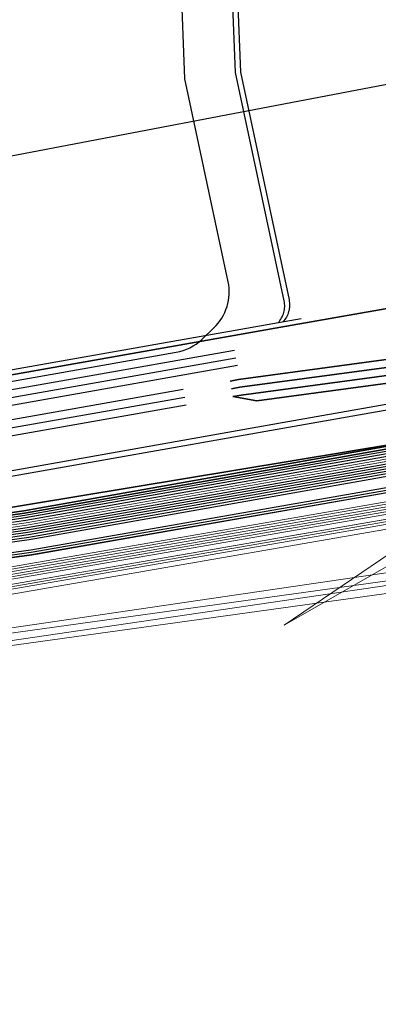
# Model space of a CAD drawing. Header units: metres. Extents: x -502 to 161, y -108 to 174.
# Tile 587 of 656: x -3 to 4, y -17 to 3. Entities that reach past the tile are written whole.
import ezdxf

# ---------------------------------------------------------------- set-up
doc = ezdxf.new("R2010")
doc.units = ezdxf.units.M
doc.header["$LTSCALE"] = 0.1
doc.linetypes.add('237', pattern=[93, 75, -18])
for name, color, linetype in [('BRI31-005.05-5p02-Koordinierung Lageplan 4. BA ZOB West 2022-06-15', 7, 'Continuous'), ('BRI31-005.06-5f07-Koordinierung Lageplan 4. BA ZOB Fernbusbahnh', 7, 'Continuous'), ('BRI32-005.02-5f05-Koordinierung Schemaplan 4 BA ZOB Teilbereich', 7, 'Continuous'), ('BRI32-005.03-5f06-Koordinierung Schemaplan 4 BA ZOB Teilbereich 2 Ost - Bahnhofsallee 2023-01-21', 7, 'Continuous')]:
    doc.layers.add(name, color=color, linetype=linetype)

msp = doc.modelspace()

# ---------------------------------------------------------------- linework, layer by layer
at = {"layer": 'BRI31-005.05-5p02-Koordinierung Lageplan 4. BA ZOB West 2022-06-15', "color": 190, "linetype": 'Continuous', "lineweight": 35, "true_color": 0x7f00ff, "transparency": 33554687, "flags": 128}
for points in [[(5.041, -5.353), (-3.152, -6.803), (-7.067, -7.373), (-14.995, -8.013), (-17.722, -8.093), (-24.556, -8.493), (-29.244, -9.093), (-37.871, -10.723), (-42.621, -11.453), (-48.312, -12.253), (-55.701, -13.363), (-59.433, -13.993)], [(5.05, -5.402), (-3.143, -6.852), (-3.953, -6.97), (-7.061, -7.423), (-14.992, -8.063), (-17.72, -8.143), (-24.551, -8.543), (-29.236, -9.142), (-37.862, -10.772), (-42.614, -11.503), (-48.305, -12.302), (-55.693, -13.412), (-59.425, -14.042)]]:
    msp.add_lwpolyline(points, dxfattribs=at)
at = {"layer": 'BRI31-005.05-5p02-Koordinierung Lageplan 4. BA ZOB West 2022-06-15', "color": 116, "linetype": 'Continuous', "lineweight": 13, "true_color": 0x007f3f, "transparency": 33554687, "flags": 128}
for points in [[(-59.418, -14.09), (-55.685, -13.46), (-48.298, -12.35), (-42.608, -11.554), (-37.852, -10.82), (-29.228, -9.19), (-24.545, -8.593), (-17.718, -8.193), (-14.988, -8.113), (-7.054, -7.474), (-3.946, -7.018), (-3.132, -6.9), (5.06, -5.45)], [(-59.41, -14.139), (-55.677, -13.509), (-48.291, -12.399), (-42.601, -11.604), (-37.843, -10.869), (-29.22, -9.239), (-24.54, -8.643), (-17.716, -8.243), (-14.985, -8.163), (-7.048, -7.524), (-3.939, -7.067), (-3.123, -6.949), (5.069, -5.499)], [(5.094, -5.648), (-3.1, -7.098), (-3.918, -7.216), (-7.032, -7.672), (-14.978, -8.313), (-17.71, -8.393), (-24.527, -8.793), (-29.196, -9.388), (-37.818, -11.018), (-42.578, -11.752), (-48.27, -12.548), (-55.653, -13.658), (-59.384, -14.288)], [(5.103, -5.697), (-3.091, -7.147), (-3.911, -7.265), (-7.026, -7.722), (-14.975, -8.363), (-17.708, -8.443), (-24.522, -8.843), (-29.188, -9.437), (-37.809, -11.067), (-42.571, -11.802), (-48.263, -12.597), (-55.645, -13.707), (-59.376, -14.337)]]:
    msp.add_lwpolyline(points, dxfattribs=at)
at = {"layer": 'BRI31-005.05-5p02-Koordinierung Lageplan 4. BA ZOB West 2022-06-15', "color": 250, "linetype": 'Continuous', "lineweight": 25, "true_color": 0x333333, "transparency": 33554687, "flags": 128}
for points in [[(5.059, -5.451), (-3.134, -6.901), (-3.946, -7.019), (-7.055, -7.473), (-14.989, -8.113), (-17.718, -8.193), (-24.546, -8.593), (-29.228, -9.191), (-37.853, -10.821), (-42.607, -11.553), (-48.298, -12.351), (-55.685, -13.461), (-59.417, -14.091)], [(5.068, -5.5), (-3.125, -6.95), (-3.939, -7.068), (-7.049, -7.523), (-14.986, -8.163), (-17.716, -8.243), (-24.541, -8.643), (-29.22, -9.24), (-37.844, -10.87), (-42.6, -11.603), (-48.291, -12.4), (-55.677, -13.51), (-59.409, -14.14)], [(-59.377, -14.336), (-55.645, -13.706), (-48.263, -12.596), (-42.572, -11.803), (-37.808, -11.066), (-29.188, -9.436), (-24.521, -8.843), (-17.708, -8.443), (-14.974, -8.363), (-7.025, -7.723), (-3.911, -7.264), (-3.089, -7.146), (5.104, -5.696)], [(5.113, -5.745), (-3.08, -7.195), (-3.904, -7.313), (-7.019, -7.773), (-14.971, -8.413), (-17.706, -8.493), (-24.516, -8.893), (-29.18, -9.485), (-37.799, -11.115), (-42.565, -11.853), (-48.256, -12.645), (-55.637, -13.755), (-59.369, -14.385)], [(5.122, -5.794), (-3.071, -7.244), (-3.897, -7.362), (-7.013, -7.823), (-14.968, -8.463), (-17.704, -8.543), (-24.511, -8.943), (-29.172, -9.534), (-37.79, -11.164), (-42.558, -11.903), (-48.249, -12.694), (-55.629, -13.804), (-59.361, -14.434)], [(5.131, -5.843), (-3.062, -7.293), (-3.89, -7.411), (-7.007, -7.873), (-14.965, -8.513), (-17.702, -8.593), (-24.506, -8.993), (-29.164, -9.583), (-37.781, -11.213), (-42.551, -11.953), (-48.242, -12.743), (-55.621, -13.853), (-59.353, -14.483)], [(5.14, -5.892), (-3.053, -7.342), (-3.883, -7.46), (-7.001, -7.923), (-14.962, -8.563), (-17.7, -8.643), (-24.501, -9.043), (-29.156, -9.632), (-37.772, -11.262), (-42.544, -12.003), (-48.235, -12.792), (-55.613, -13.902), (-59.345, -14.532)], [(5.149, -5.941), (-3.044, -7.391), (-3.876, -7.509), (-6.995, -7.973), (-14.959, -8.613), (-17.698, -8.693), (-24.496, -9.093), (-29.148, -9.681), (-37.763, -11.311), (-42.537, -12.053), (-48.228, -12.841), (-55.605, -13.951), (-59.337, -14.581)], [(5.183, -6.168), (-3.013, -7.602), (-4.356, -7.786), (-6.984, -8.189), (-9.438, -8.42), (-12.831, -8.586), (-14.954, -8.688), (-17.696, -8.75), (-19.646, -8.899), (-24.47, -9.298), (-29.191, -9.911), (-37.752, -11.517), (-38.056, -11.563), (-42.503, -12.249), (-48.249, -13.046), (-56.17, -14.284), (-56.567, -14.324), (-56.949, -14.624)], [(5.192, -6.217), (-3.004, -7.651), (-4.348, -7.835), (-6.978, -8.239), (-9.434, -8.47), (-12.829, -8.636), (-14.952, -8.738), (-17.694, -8.8), (-19.642, -8.949), (-24.465, -9.348), (-29.183, -9.96), (-37.743, -11.566), (-42.496, -12.299), (-48.241, -13.096), (-56.163, -14.333), (-56.547, -14.373), (-56.918, -14.663)], [(5.201, -6.266), (-2.995, -7.7), (-4.34, -7.884), (-6.972, -8.289), (-9.43, -8.52), (-12.827, -8.686), (-14.95, -8.788), (-17.692, -8.85), (-19.638, -8.999), (-24.46, -9.398), (-29.175, -10.009), (-37.734, -11.615), (-38.041, -11.662), (-42.489, -12.348), (-48.234, -13.145), (-56.157, -14.383), (-56.528, -14.421), (-56.887, -14.702)]]:
    msp.add_lwpolyline(points, dxfattribs=at)
at = {"layer": 'BRI31-005.05-5p02-Koordinierung Lageplan 4. BA ZOB West 2022-06-15', "color": 251, "linetype": 'Continuous', "lineweight": 13, "true_color": 0x5b5b5b, "transparency": 33554687, "flags": 128}
for points in [[(5.077, -5.549), (-3.116, -6.999), (-3.932, -7.117), (-7.043, -7.573), (-14.983, -8.213), (-17.714, -8.293), (-24.536, -8.693), (-29.212, -9.289), (-37.835, -10.919), (-42.593, -11.653), (-48.284, -12.449), (-55.669, -13.559), (-59.401, -14.189)], [(5.086, -5.598), (-3.107, -7.048), (-3.925, -7.166), (-7.037, -7.623), (-14.98, -8.263), (-17.712, -8.343), (-24.531, -8.743), (-29.204, -9.338), (-37.826, -10.968), (-42.586, -11.703), (-48.277, -12.498), (-55.661, -13.608), (-59.393, -14.238)]]:
    msp.add_lwpolyline(points, dxfattribs=at)
at = {"layer": 'BRI31-005.05-5p02-Koordinierung Lageplan 4. BA ZOB West 2022-06-15', "color": 35, "linetype": 'Continuous', "lineweight": 13, "true_color": 0x99724c, "transparency": 33554687, "flags": 128}
msp.add_lwpolyline([(5.198, -6.257), (-2.997, -7.69), (-4.341, -7.874), (-6.974, -8.279), (-9.432, -8.51), (-12.827, -8.676), (-14.949, -8.778), (-17.692, -8.84), (-19.638, -8.989), (-24.461, -9.388), (-29.177, -9.999), (-37.737, -11.606), (-38.043, -11.652), (-42.49, -12.338), (-48.235, -13.135), (-56.157, -14.373), (-56.532, -14.41), (-56.894, -14.695)], dxfattribs=at)
at = {"layer": 'BRI31-005.05-5p02-Koordinierung Lageplan 4. BA ZOB West 2022-06-15', "color": 7, "linetype": 'Continuous', "lineweight": 13, "transparency": 33554687, "flags": 128}
for points in [[(6.452, -6.585), (-3.66, -8.335), (-4.253, -8.43), (-6.912, -8.853), (-9.43, -9.123), (-9.899, -9.131), (-17.902, -9.263), (-23.957, -9.894), (-29.163, -10.584), (-37.66, -12.165), (-42.407, -12.894), (-48.199, -13.694), (-55.489, -14.905), (-55.946, -15.027), (-56.316, -15.222), (-57.556, -16.444)], [(6.46, -6.634), (-3.651, -8.384), (-4.245, -8.479), (-6.905, -8.903), (-9.425, -9.173), (-9.897, -9.231), (-17.896, -9.363), (-23.945, -9.993), (-29.147, -10.683), (-37.642, -12.263), (-42.393, -12.993), (-48.184, -13.793), (-55.468, -15.003), (-55.909, -15.121), (-56.256, -15.304), (-57.492, -16.522)]]:
    msp.add_lwpolyline(points, dxfattribs=at)
at = {"layer": 'BRI31-005.06-5f07-Koordinierung Lageplan 4. BA ZOB Fernbusbahnh', "color": 190, "linetype": 'Continuous', "lineweight": 30, "true_color": 0x7f00ff, "transparency": 33554687, "flags": 128}
for points in [[(5.041, -5.353), (-3.152, -6.803), (-7.067, -7.373), (-14.995, -8.013), (-17.722, -8.093), (-24.556, -8.493), (-29.244, -9.093), (-37.871, -10.723), (-42.621, -11.453), (-48.312, -12.253), (-55.701, -13.363), (-59.433, -13.993)], [(5.05, -5.402), (-3.143, -6.852), (-3.953, -6.97), (-7.061, -7.423), (-14.992, -8.063), (-17.72, -8.143), (-24.551, -8.543), (-29.236, -9.142), (-37.862, -10.772), (-42.614, -11.503), (-48.305, -12.302), (-55.693, -13.412), (-59.425, -14.042)]]:
    msp.add_lwpolyline(points, dxfattribs=at)
at = {"layer": 'BRI31-005.06-5f07-Koordinierung Lageplan 4. BA ZOB Fernbusbahnh', "color": 250, "linetype": 'Continuous', "lineweight": 20, "true_color": 0x333333, "transparency": 33554687, "flags": 128}
for points in [[(5.059, -5.451), (-3.134, -6.901), (-3.946, -7.019), (-7.055, -7.473), (-14.989, -8.113), (-17.718, -8.193), (-24.546, -8.593), (-29.228, -9.191), (-37.853, -10.821), (-42.607, -11.553), (-48.298, -12.351), (-55.685, -13.461), (-59.417, -14.091)], [(5.068, -5.5), (-3.125, -6.95), (-3.939, -7.068), (-7.049, -7.523), (-14.986, -8.163), (-17.716, -8.243), (-24.541, -8.643), (-29.22, -9.24), (-37.844, -10.87), (-42.6, -11.603), (-48.291, -12.4), (-55.677, -13.51), (-59.409, -14.14)], [(-59.377, -14.336), (-55.645, -13.706), (-48.263, -12.596), (-42.572, -11.803), (-37.808, -11.066), (-29.188, -9.436), (-24.521, -8.843), (-17.708, -8.443), (-14.974, -8.363), (-7.025, -7.723), (-3.911, -7.264), (-3.089, -7.146), (5.104, -5.696)], [(5.113, -5.745), (-3.08, -7.195), (-3.904, -7.313), (-7.019, -7.773), (-14.971, -8.413), (-17.706, -8.493), (-24.516, -8.893), (-29.18, -9.485), (-37.799, -11.115), (-42.565, -11.853), (-48.256, -12.645), (-55.637, -13.755), (-59.369, -14.385)], [(5.122, -5.794), (-3.071, -7.244), (-3.897, -7.362), (-7.013, -7.823), (-14.968, -8.463), (-17.704, -8.543), (-24.511, -8.943), (-29.172, -9.534), (-37.79, -11.164), (-42.558, -11.903), (-48.249, -12.694), (-55.629, -13.804), (-59.361, -14.434)], [(5.131, -5.843), (-3.062, -7.293), (-3.89, -7.411), (-7.007, -7.873), (-14.965, -8.513), (-17.702, -8.593), (-24.506, -8.993), (-29.164, -9.583), (-37.781, -11.213), (-42.551, -11.953), (-48.242, -12.743), (-55.621, -13.853), (-59.353, -14.483)], [(5.14, -5.892), (-3.053, -7.342), (-3.883, -7.46), (-7.001, -7.923), (-14.962, -8.563), (-17.7, -8.643), (-24.501, -9.043), (-29.156, -9.632), (-37.772, -11.262), (-42.544, -12.003), (-48.235, -12.792), (-55.613, -13.902), (-59.345, -14.532)], [(5.149, -5.941), (-3.044, -7.391), (-3.876, -7.509), (-6.995, -7.973), (-14.959, -8.613), (-17.698, -8.693), (-24.496, -9.093), (-29.148, -9.681), (-37.763, -11.311), (-42.537, -12.053), (-48.228, -12.841), (-55.605, -13.951), (-59.337, -14.581)], [(5.183, -6.168), (-3.013, -7.602), (-4.356, -7.786), (-6.984, -8.189), (-9.438, -8.42), (-12.831, -8.586), (-14.954, -8.688), (-17.696, -8.75), (-19.646, -8.899), (-24.47, -9.298), (-29.191, -9.911), (-37.752, -11.517), (-38.056, -11.563), (-42.503, -12.249), (-48.249, -13.046), (-56.17, -14.284), (-56.567, -14.324), (-56.949, -14.624)], [(5.192, -6.217), (-3.004, -7.651), (-4.348, -7.835), (-6.978, -8.239), (-9.434, -8.47), (-12.829, -8.636), (-14.952, -8.738), (-17.694, -8.8), (-19.642, -8.949), (-24.465, -9.348), (-29.183, -9.96), (-37.743, -11.566), (-42.496, -12.299), (-48.241, -13.096), (-56.163, -14.333), (-56.547, -14.373), (-56.918, -14.663)]]:
    msp.add_lwpolyline(points, dxfattribs=at)
at = {"layer": 'BRI31-005.06-5f07-Koordinierung Lageplan 4. BA ZOB Fernbusbahnh', "color": 7, "linetype": 'Continuous', "lineweight": 9, "transparency": 33554687, "flags": 128}
for points in [[(6.452, -6.585), (-3.66, -8.335), (-4.253, -8.43), (-6.912, -8.853), (-9.43, -9.123), (-9.899, -9.131), (-17.902, -9.263), (-23.957, -9.894), (-29.163, -10.584), (-37.66, -12.165), (-42.407, -12.894), (-48.199, -13.694), (-55.489, -14.905), (-55.946, -15.027), (-56.316, -15.222), (-57.556, -16.444)], [(6.46, -6.634), (-3.651, -8.384), (-4.245, -8.479), (-6.905, -8.903), (-9.425, -9.173), (-9.897, -9.231), (-17.896, -9.363), (-23.945, -9.993), (-29.147, -10.683), (-37.642, -12.263), (-42.393, -12.993), (-48.184, -13.793), (-55.468, -15.003), (-55.909, -15.121), (-56.256, -15.304), (-57.492, -16.522)]]:
    msp.add_lwpolyline(points, dxfattribs=at)
at = {"layer": 'BRI32-005.02-5f05-Koordinierung Schemaplan 4 BA ZOB Teilbereich', "color": 1, "linetype": 'Continuous', "lineweight": 18, "true_color": 0xff0000, "transparency": 33554687}
for p in [(7.853, -5.216), (8.815, -5.285)]:
    msp.add_line(p, (2.117, -9.121), dxfattribs=at)
at = {"layer": 'BRI32-005.02-5f05-Koordinierung Schemaplan 4 BA ZOB Teilbereich', "color": 30, "linetype": 'Continuous', "lineweight": 35, "true_color": 0xff7f00, "transparency": 33554687, "flags": 128}
msp.add_lwpolyline([(160.701, 3.732), (153.861, 9.988), (146.58, 16.834), (137.207, 18.41), (133.989, 18.578), (131.036, 18.449), (129.189, 18.2), (119.914, 16.47), (116.34, 15.794), (99.934, 12.447), (72.211, 7.355), (41.692, 1.403), (4.438, -5.44), (-20.503, -9.561), (-43.027, -13.814), (-60.134, -17.04), (-87.993, -22.2)], dxfattribs=at)
at = {"layer": 'BRI32-005.02-5f05-Koordinierung Schemaplan 4 BA ZOB Teilbereich', "color": 1, "linetype": '237', "lineweight": 25, "true_color": 0xff0000, "transparency": 33554687, "flags": 128}
for points in [[(1.992, -3.003, 0.245544), (2.116, -2.557), (1.13, 2.057), (0.993, 5.665), (1.26, 7.519), (1.004, 8.767), (2.293, 9.657), (13.328, 10.051), (14.719, 10.343, -0.345049), (15.562, 9.927), (15.562, 9.927, 0.339879), (17.347, 9.026), (17.347, 9.026), (17.869, 9.125, 0.149858), (18.772, 9.601), (18.772, 9.601, -0.235353), (19.508, 9.846), (19.508, 9.846), (19.706, 9.819)], [(13.967, 9.253), (13.963, 9.364, 0.414446), (13.331, 9.951), (2.326, 9.558), (1.115, 8.722), (1.361, 7.523), (1.094, 5.66), (1.23, 2.069), (2.214, -2.539, -0.245545), (2.09, -2.985)]]:
    msp.add_lwpolyline(points, format="xyb", dxfattribs=at)
at = {"layer": 'BRI32-005.02-5f05-Koordinierung Schemaplan 4 BA ZOB Teilbereich', "color": 6, "linetype": 'Continuous', "lineweight": 25, "true_color": 0xff00ff, "transparency": 33554687, "flags": 128}
for points in [[(65.178, 9.211), (54.279, 7.731), (53.254, 7.651), (46.484, 7.24), (41.835, 2.288), (34.715, 1.021), (32.063, 0.44), (30.04, 0.021), (18.184, -2.329), (14.061, -2.919), (2.187, -5.009), (-5.148, -6.309), (-9.695, -6.889), (-12.294, -7.119), (-12.822, -7.159)], [(65.193, 9.102), (54.291, 7.622), (53.261, 7.542), (46.534, 7.133), (41.89, 2.186), (34.736, 0.913), (32.086, 0.333), (30.062, -0.087), (18.203, -2.438), (14.078, -3.028), (2.206, -5.118), (-5.131, -6.418), (-9.683, -6.998), (-12.285, -7.228), (-12.814, -7.268)]]:
    msp.add_lwpolyline(points, dxfattribs=at)
at = {"layer": 'BRI32-005.02-5f05-Koordinierung Schemaplan 4 BA ZOB Teilbereich', "color": 7, "linetype": 'Continuous', "lineweight": 35, "transparency": 33554687, "flags": 128}
for points in [[(1.02, -4.18), (1.194, -4.149), (5.53, -3.566), (6.042, -3.659), (7.037, -3.483), (8.064, -3.004), (13.938, -2.164)], [(1.075, -4.495), (1.563, -4.584), (5.519, -4.051), (6.329, -4.199), (6.407, -4.639), (11.152, -10.389)]]:
    msp.add_lwpolyline(points, dxfattribs=at)
at = {"layer": 'BRI32-005.02-5f05-Koordinierung Schemaplan 4 BA ZOB Teilbereich', "color": 7, "linetype": 'Continuous', "lineweight": 13, "transparency": 33554687, "flags": 128}
for points in [[(-60.303, -16.272), (-60.097, -16.247), (-58.472, -16), (-57.964, -15.814), (-56.894, -14.989), (-56.284, -14.674), (-55.545, -14.561), (-48.254, -13.35), (-42.456, -12.545), (-37.723, -11.822), (-29.219, -10.24), (-23.999, -9.545), (-17.923, -8.913), (-9.906, -8.781), (-9.451, -8.773), (-6.96, -8.504), (-4.309, -8.086), (-3.722, -7.991), (6.395, -6.241), (12.465, -5.221), (18.796, -4.13), (30.29, -2.198), (30.309, -2.196)], [(30.315, -2.246), (30.297, -2.248), (18.804, -4.179), (12.473, -5.27), (6.403, -6.29), (-3.713, -8.04), (-4.301, -8.135), (-6.953, -8.554), (-9.448, -8.823), (-9.905, -8.831), (-17.92, -8.963), (-23.993, -9.595), (-29.211, -10.289), (-37.714, -11.871), (-42.449, -12.595), (-48.246, -13.399), (-55.537, -14.61), (-56.268, -14.722), (-56.867, -15.031), (-57.94, -15.858), (-58.459, -16.049), (-60.09, -16.297), (-60.297, -16.322)], [(-60.291, -16.372), (-60.083, -16.347), (-58.446, -16.098), (-57.916, -15.902), (-56.84, -15.073), (-56.252, -14.77), (-55.529, -14.659), (-48.238, -13.448), (-42.442, -12.645), (-37.705, -11.92), (-29.203, -10.338), (-23.987, -9.645), (-17.917, -9.013), (-9.904, -8.881), (-9.445, -8.873), (-6.946, -8.604), (-4.293, -8.184), (-3.704, -8.089), (6.411, -6.339), (12.481, -5.319), (18.812, -4.228), (30.304, -2.298), (30.321, -2.296)], [(-60.285, -16.422), (-60.076, -16.397), (-58.433, -16.147), (-57.891, -15.946), (-56.813, -15.115), (-56.236, -14.818), (-55.521, -14.708), (-48.23, -13.497), (-42.435, -12.695), (-37.696, -11.969), (-29.195, -10.387), (-23.981, -9.695), (-17.914, -9.063), (-9.903, -8.931), (-9.442, -8.923), (-6.939, -8.654), (-4.285, -8.233), (-3.695, -8.138), (6.419, -6.388), (12.489, -5.368), (18.82, -4.277), (30.311, -2.348), (30.327, -2.346)], [(30.333, -2.396), (30.318, -2.397), (18.828, -4.326), (12.497, -5.417), (6.427, -6.437), (-3.686, -8.187), (-4.277, -8.282), (-6.932, -8.704), (-9.439, -8.973), (-9.902, -8.981), (-17.911, -9.113), (-23.975, -9.745), (-29.187, -10.436), (-37.687, -12.018), (-42.428, -12.745), (-48.222, -13.546), (-55.513, -14.757), (-56.22, -14.866), (-56.786, -15.157), (-57.866, -15.99), (-58.42, -16.196), (-60.069, -16.447), (-60.279, -16.472)], [(30.336, -2.446), (30.324, -2.447), (18.836, -4.375), (12.505, -5.466), (6.435, -6.486), (-3.677, -8.236), (-4.269, -8.331), (-6.925, -8.754), (-9.436, -9.023), (-9.901, -9.031), (-17.908, -9.163), (-23.969, -9.795), (-29.179, -10.485), (-37.678, -12.067), (-42.421, -12.795), (-48.214, -13.595), (-55.505, -14.806), (-56.204, -14.914), (-56.759, -15.199), (-57.841, -16.034), (-58.407, -16.245), (-60.062, -16.497), (-60.273, -16.522)], [(6.452, -6.585), (-3.66, -8.335), (-4.253, -8.43), (-6.912, -8.853), (-9.43, -9.123), (-9.899, -9.131), (-17.902, -9.263), (-23.957, -9.894), (-29.163, -10.584), (-37.66, -12.165), (-42.407, -12.894), (-48.199, -13.694), (-55.489, -14.905), (-55.946, -15.027), (-56.316, -15.222), (-57.556, -16.444)], [(6.46, -6.634), (-3.651, -8.384), (-4.245, -8.479), (-6.905, -8.903), (-9.425, -9.173), (-9.897, -9.231), (-17.896, -9.363), (-23.945, -9.993), (-29.147, -10.683), (-37.642, -12.263), (-42.393, -12.993), (-48.184, -13.793), (-55.468, -15.003), (-55.909, -15.121), (-56.256, -15.304), (-57.492, -16.522)]]:
    msp.add_lwpolyline(points, dxfattribs=at)
at = {"layer": 'BRI32-005.02-5f05-Koordinierung Schemaplan 4 BA ZOB Teilbereich', "color": 1, "linetype": 'Continuous', "lineweight": 35, "true_color": 0xff0000, "transparency": 33554687, "flags": 128}
msp.add_lwpolyline([(-16.653, -5.732), (-15.882, -5.592), (-14.937, -5.554), (-14.144, -5.633), (-11.822, -5.542), (2.165, -3.074), (6.927, -2.233, -0.074529)], format="xyb", dxfattribs=at)
at = {"layer": 'BRI32-005.02-5f05-Koordinierung Schemaplan 4 BA ZOB Teilbereich', "color": 3, "linetype": '237', "lineweight": 35, "true_color": 0x00ff00, "transparency": 33554687, "flags": 128}
msp.add_lwpolyline([(1.047, -4.337), (1.219, -4.307), (5.526, -3.728), (6.036, -3.82), (7.086, -3.637), (8.11, -3.159), (13.964, -2.322)], dxfattribs=at)
at = {"layer": 'BRI32-005.02-5f05-Koordinierung Schemaplan 4 BA ZOB Teilbereich', "color": 7, "linetype": '237', "lineweight": 35, "transparency": 33554687, "flags": 128}
msp.add_lwpolyline([(1.075, -4.495), (1.243, -4.465), (5.522, -3.889), (6.033, -3.982), (7.134, -3.791)], dxfattribs=at)
at = {"layer": 'BRI32-005.02-5f05-Koordinierung Schemaplan 4 BA ZOB Teilbereich', "color": 190, "linetype": 'Continuous', "lineweight": 35, "true_color": 0x7f00ff, "transparency": 33554687, "flags": 128}
for points in [[(5.041, -5.353), (-3.152, -6.803), (-7.067, -7.373), (-14.995, -8.013), (-17.722, -8.093), (-24.556, -8.493), (-29.244, -9.093), (-37.871, -10.723), (-42.621, -11.453), (-48.312, -12.253), (-55.701, -13.363), (-59.433, -13.993)], [(5.05, -5.402), (-3.143, -6.852), (-3.953, -6.97), (-7.061, -7.423), (-14.992, -8.063), (-17.72, -8.143), (-24.551, -8.543), (-29.236, -9.142), (-37.862, -10.772), (-42.614, -11.503), (-48.305, -12.302), (-55.693, -13.412), (-59.425, -14.042)]]:
    msp.add_lwpolyline(points, dxfattribs=at)
at = {"layer": 'BRI32-005.02-5f05-Koordinierung Schemaplan 4 BA ZOB Teilbereich', "color": 116, "linetype": 'Continuous', "lineweight": 13, "true_color": 0x007f3f, "transparency": 33554687, "flags": 128}
for points in [[(-59.418, -14.09), (-55.685, -13.46), (-48.298, -12.35), (-42.608, -11.554), (-37.852, -10.82), (-29.228, -9.19), (-24.545, -8.593), (-17.718, -8.193), (-14.988, -8.113), (-7.054, -7.474), (-3.946, -7.018), (-3.132, -6.9), (5.06, -5.45)], [(-59.41, -14.139), (-55.677, -13.509), (-48.291, -12.399), (-42.601, -11.604), (-37.843, -10.869), (-29.22, -9.239), (-24.54, -8.643), (-17.716, -8.243), (-14.985, -8.163), (-7.048, -7.524), (-3.939, -7.067), (-3.123, -6.949), (5.069, -5.499)], [(-59.402, -14.188), (-55.669, -13.558), (-48.284, -12.448), (-42.594, -11.654), (-37.834, -10.918), (-29.212, -9.288), (-24.535, -8.693), (-17.714, -8.293), (-14.982, -8.213), (-7.042, -7.574), (-3.932, -7.116), (-3.114, -6.998), (5.078, -5.548)], [(5.094, -5.648), (-3.1, -7.098), (-3.918, -7.216), (-7.032, -7.672), (-14.978, -8.313), (-17.71, -8.393), (-24.527, -8.793), (-29.196, -9.388), (-37.818, -11.018), (-42.578, -11.752), (-48.27, -12.548), (-55.653, -13.658), (-59.384, -14.288)], [(5.103, -5.697), (-3.091, -7.147), (-3.911, -7.265), (-7.026, -7.722), (-14.975, -8.363), (-17.708, -8.443), (-24.522, -8.843), (-29.188, -9.437), (-37.809, -11.067), (-42.571, -11.802), (-48.263, -12.597), (-55.645, -13.707), (-59.376, -14.337)], [(5.112, -5.746), (-3.082, -7.196), (-3.904, -7.314), (-7.02, -7.772), (-14.972, -8.413), (-17.706, -8.493), (-24.517, -8.893), (-29.18, -9.486), (-37.8, -11.116), (-42.564, -11.852), (-48.256, -12.646), (-55.637, -13.756), (-59.368, -14.386)], [(6.485, -6.782), (-3.626, -8.532), (-6.885, -9.052), (-9.404, -9.322), (-11.483, -9.771), (-11.525, -9.575), (-9.436, -9.124), (-6.911, -8.854), (-3.658, -8.334), (6.451, -6.584)]]:
    msp.add_lwpolyline(points, dxfattribs=at)
at = {"layer": 'BRI32-005.02-5f05-Koordinierung Schemaplan 4 BA ZOB Teilbereich', "color": 250, "linetype": 'Continuous', "lineweight": 25, "true_color": 0x333333, "transparency": 33554687, "flags": 128}
for points in [[(5.059, -5.451), (-3.134, -6.901), (-3.946, -7.019), (-7.055, -7.473), (-14.989, -8.113), (-17.718, -8.193), (-24.546, -8.593), (-29.228, -9.191), (-37.853, -10.821), (-42.607, -11.553), (-48.298, -12.351), (-55.685, -13.461), (-59.417, -14.091)], [(5.068, -5.5), (-3.125, -6.95), (-3.939, -7.068), (-7.049, -7.523), (-14.986, -8.163), (-17.716, -8.243), (-24.541, -8.643), (-29.22, -9.24), (-37.844, -10.87), (-42.6, -11.603), (-48.291, -12.4), (-55.677, -13.51), (-59.409, -14.14)], [(-59.377, -14.336), (-55.645, -13.706), (-48.263, -12.596), (-42.572, -11.803), (-37.808, -11.066), (-29.188, -9.436), (-24.521, -8.843), (-17.708, -8.443), (-14.974, -8.363), (-7.025, -7.723), (-3.911, -7.264), (-3.089, -7.146), (5.104, -5.696)], [(5.113, -5.745), (-3.08, -7.195), (-3.904, -7.313), (-7.019, -7.773), (-14.971, -8.413), (-17.706, -8.493), (-24.516, -8.893), (-29.18, -9.485), (-37.799, -11.115), (-42.565, -11.853), (-48.256, -12.645), (-55.637, -13.755), (-59.369, -14.385)], [(5.122, -5.794), (-3.071, -7.244), (-3.897, -7.362), (-7.013, -7.823), (-14.968, -8.463), (-17.704, -8.543), (-24.511, -8.943), (-29.172, -9.534), (-37.79, -11.164), (-42.558, -11.903), (-48.249, -12.694), (-55.629, -13.804), (-59.361, -14.434)], [(5.131, -5.843), (-3.062, -7.293), (-3.89, -7.411), (-7.007, -7.873), (-14.965, -8.513), (-17.702, -8.593), (-24.506, -8.993), (-29.164, -9.583), (-37.781, -11.213), (-42.551, -11.953), (-48.242, -12.743), (-55.621, -13.853), (-59.353, -14.483)], [(5.14, -5.892), (-3.053, -7.342), (-3.883, -7.46), (-7.001, -7.923), (-14.962, -8.563), (-17.7, -8.643), (-24.501, -9.043), (-29.156, -9.632), (-37.772, -11.262), (-42.544, -12.003), (-48.235, -12.792), (-55.613, -13.902), (-59.345, -14.532)], [(5.149, -5.941), (-3.044, -7.391), (-3.876, -7.509), (-6.995, -7.973), (-14.959, -8.613), (-17.698, -8.693), (-24.496, -9.093), (-29.148, -9.681), (-37.763, -11.311), (-42.537, -12.053), (-48.228, -12.841), (-55.605, -13.951), (-59.337, -14.581)], [(5.183, -6.168), (-3.013, -7.602), (-4.356, -7.786), (-6.984, -8.189), (-9.438, -8.42), (-12.831, -8.586), (-14.954, -8.688), (-17.696, -8.75), (-19.646, -8.899), (-24.47, -9.298), (-29.191, -9.911), (-37.752, -11.517), (-38.056, -11.563), (-42.503, -12.249), (-48.249, -13.046), (-56.17, -14.284), (-56.567, -14.324), (-56.949, -14.624)], [(5.192, -6.217), (-3.004, -7.651), (-4.348, -7.835), (-6.978, -8.239), (-9.434, -8.47), (-12.829, -8.636), (-14.952, -8.738), (-17.694, -8.8), (-19.642, -8.949), (-24.465, -9.348), (-29.183, -9.96), (-37.743, -11.566), (-42.496, -12.299), (-48.241, -13.096), (-56.163, -14.333), (-56.547, -14.373), (-56.918, -14.663)], [(5.201, -6.266), (-2.995, -7.7), (-4.34, -7.884), (-6.972, -8.289), (-9.43, -8.52), (-12.827, -8.686), (-14.95, -8.788), (-17.692, -8.85), (-19.638, -8.999), (-24.46, -9.398), (-29.175, -10.009), (-37.734, -11.615), (-38.041, -11.662), (-42.489, -12.348), (-48.234, -13.145), (-56.157, -14.383), (-56.528, -14.421), (-56.887, -14.702)]]:
    msp.add_lwpolyline(points, dxfattribs=at)
at = {"layer": 'BRI32-005.02-5f05-Koordinierung Schemaplan 4 BA ZOB Teilbereich', "color": 251, "linetype": 'Continuous', "lineweight": 13, "true_color": 0x5b5b5b, "transparency": 33554687, "flags": 128}
for points in [[(5.077, -5.549), (-3.116, -6.999), (-3.932, -7.117), (-7.043, -7.573), (-14.983, -8.213), (-17.714, -8.293), (-24.536, -8.693), (-29.212, -9.289), (-37.835, -10.919), (-42.593, -11.653), (-48.284, -12.449), (-55.669, -13.559), (-59.401, -14.189)], [(5.086, -5.598), (-3.107, -7.048), (-3.925, -7.166), (-7.037, -7.623), (-14.98, -8.263), (-17.712, -8.343), (-24.531, -8.743), (-29.204, -9.338), (-37.826, -10.968), (-42.586, -11.703), (-48.277, -12.498), (-55.661, -13.608), (-59.393, -14.238)], [(-59.385, -14.287), (-55.653, -13.657), (-48.27, -12.547), (-42.579, -11.753), (-37.817, -11.017), (-29.196, -9.387), (-24.526, -8.793), (-17.71, -8.393), (-14.977, -8.313), (-7.031, -7.673), (-3.918, -7.215), (-3.098, -7.097), (5.095, -5.647)], [(6.468, -6.683), (-3.642, -8.433), (-6.898, -8.953), (-9.42, -9.223), (-11.504, -9.673)]]:
    msp.add_lwpolyline(points, dxfattribs=at)
at = {"layer": 'BRI32-005.02-5f05-Koordinierung Schemaplan 4 BA ZOB Teilbereich', "color": 35, "linetype": 'Continuous', "lineweight": 13, "true_color": 0x99724c, "transparency": 33554687, "flags": 128}
msp.add_lwpolyline([(5.198, -6.257), (-2.997, -7.69), (-4.341, -7.874), (-6.974, -8.279), (-9.432, -8.51), (-12.827, -8.676), (-14.949, -8.778), (-17.692, -8.84), (-19.638, -8.989), (-24.461, -9.388), (-29.177, -9.999), (-37.737, -11.606), (-38.043, -11.652), (-42.49, -12.338), (-48.235, -13.135), (-56.157, -14.373), (-56.532, -14.41), (-56.894, -14.695)], dxfattribs=at)
at = {"layer": 'BRI32-005.03-5f06-Koordinierung Schemaplan 4 BA ZOB Teilbereich 2 Ost - Bahnhofsallee 2023-01-21', "color": 7, "linetype": 'Continuous', "lineweight": 20, "transparency": 33554687}
for p, q in [((-15.71, -10.983), (4.84, -7.965)), ((-15.669, -11.235), (4.865, -8.215))]:
    msp.add_line(p, q, dxfattribs=at)
at = {"layer": 'BRI32-005.03-5f06-Koordinierung Schemaplan 4 BA ZOB Teilbereich 2 Ost - Bahnhofsallee 2023-01-21', "color": 30, "linetype": 'Continuous', "lineweight": 30, "true_color": 0xff7f00, "transparency": 33554687, "flags": 128}
msp.add_lwpolyline([(160.701, 3.732), (153.861, 9.988), (146.58, 16.834), (137.207, 18.41), (133.989, 18.578), (131.036, 18.449), (129.189, 18.2), (119.914, 16.47), (116.34, 15.794), (99.934, 12.447), (72.211, 7.355), (41.692, 1.403), (4.438, -5.44), (-20.503, -9.561), (-43.027, -13.814), (-60.134, -17.04), (-87.993, -22.2)], dxfattribs=at)
at = {"layer": 'BRI32-005.03-5f06-Koordinierung Schemaplan 4 BA ZOB Teilbereich 2 Ost - Bahnhofsallee 2023-01-21', "color": 6, "linetype": 'Continuous', "lineweight": 20, "true_color": 0xff00ff, "transparency": 33554687, "flags": 128}
for points in [[(65.178, 9.211), (54.279, 7.731), (53.254, 7.651), (46.484, 7.24), (41.835, 2.288), (34.715, 1.021), (32.063, 0.44), (30.04, 0.021), (18.184, -2.329), (14.061, -2.919), (2.187, -5.009), (-5.148, -6.309), (-9.695, -6.889), (-12.294, -7.119), (-12.822, -7.159)], [(65.193, 9.102), (54.291, 7.622), (53.261, 7.542), (46.534, 7.133), (41.89, 2.186), (34.736, 0.913), (32.086, 0.333), (30.062, -0.087), (18.203, -2.438), (14.078, -3.028), (2.206, -5.118), (-5.131, -6.418), (-9.683, -6.998), (-12.285, -7.228), (-12.814, -7.268)]]:
    msp.add_lwpolyline(points, dxfattribs=at)
at = {"layer": 'BRI32-005.03-5f06-Koordinierung Schemaplan 4 BA ZOB Teilbereich 2 Ost - Bahnhofsallee 2023-01-21', "color": 190, "linetype": 'Continuous', "lineweight": 30, "true_color": 0x7f00ff, "transparency": 33554687, "flags": 128}
msp.add_lwpolyline([(-14.913, -5.814), (-11.954, -5.697), (-0.069, -3.6), (-0.069, -3.6, 0.147968), (0.448, -3.338), (0.448, -3.338), (0.693, -3.105), (0.693, -3.105, 0.260423), (0.981, -2.172), (0.981, -2.172), (0.104, 1.929), (-0.118, 7.804), (-0.295, 8.299)], format="xyb", dxfattribs=at)
at = {"layer": 'BRI32-005.03-5f06-Koordinierung Schemaplan 4 BA ZOB Teilbereich 2 Ost - Bahnhofsallee 2023-01-21', "color": 142, "linetype": 'Continuous', "lineweight": 30, "true_color": 0x0099cc, "transparency": 33554687, "flags": 128}
msp.add_lwpolyline([(-36.813, -6.36), (-34.85, -5.976, 0.073684), (-34.472, -5.842), (-32.186, -4.631), (-32.186, -4.631, -0.07369), (-31.808, -4.497), (-31.808, -4.497), (-8.894, -0.017), (-7.521, -0.406), (4.443, 1.871)], format="xyb", dxfattribs=at)
at = {"layer": 'BRI32-005.03-5f06-Koordinierung Schemaplan 4 BA ZOB Teilbereich 2 Ost - Bahnhofsallee 2023-01-21', "color": 7, "linetype": 'Continuous', "lineweight": 9, "transparency": 33554687, "flags": 128}
for points in [[(-60.303, -16.272), (-60.097, -16.247), (-58.472, -16), (-57.964, -15.814), (-56.894, -14.989), (-56.284, -14.674), (-55.545, -14.561), (-48.254, -13.35), (-42.456, -12.545), (-37.723, -11.822), (-29.219, -10.24), (-23.999, -9.545), (-17.923, -8.913), (-9.906, -8.781), (-9.451, -8.773), (-6.96, -8.504), (-4.309, -8.086), (-3.722, -7.991), (6.395, -6.241), (12.465, -5.221), (18.796, -4.13), (30.29, -2.198), (30.309, -2.196)], [(30.315, -2.246), (30.297, -2.248), (18.804, -4.179), (12.473, -5.27), (6.403, -6.29), (-3.713, -8.04), (-4.301, -8.135), (-6.953, -8.554), (-9.448, -8.823), (-9.905, -8.831), (-17.92, -8.963), (-23.993, -9.595), (-29.211, -10.289), (-37.714, -11.871), (-42.449, -12.595), (-48.246, -13.399), (-55.537, -14.61), (-56.268, -14.722), (-56.867, -15.031), (-57.94, -15.858), (-58.459, -16.049), (-60.09, -16.297), (-60.297, -16.322)], [(-60.291, -16.372), (-60.083, -16.347), (-58.446, -16.098), (-57.916, -15.902), (-56.84, -15.073), (-56.252, -14.77), (-55.529, -14.659), (-48.238, -13.448), (-42.442, -12.645), (-37.705, -11.92), (-29.203, -10.338), (-23.987, -9.645), (-17.917, -9.013), (-9.904, -8.881), (-9.445, -8.873), (-6.946, -8.604), (-4.293, -8.184), (-3.704, -8.089), (6.411, -6.339), (12.481, -5.319), (18.812, -4.228), (30.304, -2.298), (30.321, -2.296)], [(-60.285, -16.422), (-60.076, -16.397), (-58.433, -16.147), (-57.891, -15.946), (-56.813, -15.115), (-56.236, -14.818), (-55.521, -14.708), (-48.23, -13.497), (-42.435, -12.695), (-37.696, -11.969), (-29.195, -10.387), (-23.981, -9.695), (-17.914, -9.063), (-9.903, -8.931), (-9.442, -8.923), (-6.939, -8.654), (-4.285, -8.233), (-3.695, -8.138), (6.419, -6.388), (12.489, -5.368), (18.82, -4.277), (30.311, -2.348), (30.327, -2.346)], [(30.333, -2.396), (30.318, -2.397), (18.828, -4.326), (12.497, -5.417), (6.427, -6.437), (-3.686, -8.187), (-4.277, -8.282), (-6.932, -8.704), (-9.439, -8.973), (-9.902, -8.981), (-17.911, -9.113), (-23.975, -9.745), (-29.187, -10.436), (-37.687, -12.018), (-42.428, -12.745), (-48.222, -13.546), (-55.513, -14.757), (-56.22, -14.866), (-56.786, -15.157), (-57.866, -15.99), (-58.42, -16.196), (-60.069, -16.447), (-60.279, -16.472)], [(30.336, -2.446), (30.324, -2.447), (18.836, -4.375), (12.505, -5.466), (6.435, -6.486), (-3.677, -8.236), (-4.269, -8.331), (-6.925, -8.754), (-9.436, -9.023), (-9.901, -9.031), (-17.908, -9.163), (-23.969, -9.795), (-29.179, -10.485), (-37.678, -12.067), (-42.421, -12.795), (-48.214, -13.595), (-55.505, -14.806), (-56.204, -14.914), (-56.759, -15.199), (-57.841, -16.034), (-58.407, -16.245), (-60.062, -16.497), (-60.273, -16.522)], [(6.452, -6.585), (-3.66, -8.335), (-4.253, -8.43), (-6.912, -8.853), (-9.43, -9.123), (-9.899, -9.131), (-17.902, -9.263), (-23.957, -9.894), (-29.163, -10.584), (-37.66, -12.165), (-42.407, -12.894), (-48.199, -13.694), (-55.489, -14.905), (-55.946, -15.027), (-56.316, -15.222), (-57.556, -16.444)], [(6.46, -6.634), (-3.651, -8.384), (-4.245, -8.479), (-6.905, -8.903), (-9.425, -9.173), (-9.897, -9.231), (-17.896, -9.363), (-23.945, -9.993), (-29.147, -10.683), (-37.642, -12.263), (-42.393, -12.993), (-48.184, -13.793), (-55.468, -15.003), (-55.909, -15.121), (-56.256, -15.304), (-57.492, -16.522)]]:
    msp.add_lwpolyline(points, dxfattribs=at)
at = {"layer": 'BRI32-005.03-5f06-Koordinierung Schemaplan 4 BA ZOB Teilbereich 2 Ost - Bahnhofsallee 2023-01-21', "color": 1, "linetype": 'Continuous', "lineweight": 30, "true_color": 0xff0000, "transparency": 33554687, "flags": 128}
msp.add_lwpolyline([(-16.653, -5.732), (-15.882, -5.592), (-14.937, -5.554), (-14.144, -5.633), (-11.822, -5.542), (2.165, -3.074), (6.927, -2.233, -0.074529)], format="xyb", dxfattribs=at)
msp.add_lwpolyline([(2.463, -2.92), (-11.832, -5.443), (-14.141, -5.533), (-14.927, -5.454), (-15.886, -5.492), (-16.664, -5.632)], dxfattribs=at)
at = {"layer": 'BRI32-005.03-5f06-Koordinierung Schemaplan 4 BA ZOB Teilbereich 2 Ost - Bahnhofsallee 2023-01-21', "color": 3, "linetype": 'Continuous', "lineweight": 30, "true_color": 0x00ff00, "transparency": 33554687, "flags": 128}
msp.add_lwpolyline([(-14.99, -5.897), (-11.353, -5.754), (1.112, -3.554)], dxfattribs=at)
at = {"layer": 'BRI32-005.03-5f06-Koordinierung Schemaplan 4 BA ZOB Teilbereich 2 Ost - Bahnhofsallee 2023-01-21', "color": 7, "linetype": 'Continuous', "lineweight": 30, "transparency": 33554687, "flags": 128}
for points in [[(-14.987, -5.977), (-10.752, -5.81), (1.14, -3.712)], [(1.168, -3.869), (-10.151, -5.867), (-14.984, -6.057)], [(-16.05, -6.429), (-10.486, -6.21), (0.074, -4.347)]]:
    msp.add_lwpolyline(points, dxfattribs=at)
at = {"layer": 'BRI32-005.03-5f06-Koordinierung Schemaplan 4 BA ZOB Teilbereich 2 Ost - Bahnhofsallee 2023-01-21', "color": 3, "linetype": '237', "lineweight": 30, "true_color": 0x00ff00, "transparency": 33554687, "flags": 128}
msp.add_lwpolyline([(-16.044, -6.579), (-10.396, -6.357), (0.102, -4.504)], dxfattribs=at)
at = {"layer": 'BRI32-005.03-5f06-Koordinierung Schemaplan 4 BA ZOB Teilbereich 2 Ost - Bahnhofsallee 2023-01-21', "color": 7, "linetype": '237', "lineweight": 30, "transparency": 33554687, "flags": 128}
msp.add_lwpolyline([(-16.038, -6.729), (-10.306, -6.503), (0.13, -4.662)], dxfattribs=at)
at = {"layer": 'BRI32-005.03-5f06-Koordinierung Schemaplan 4 BA ZOB Teilbereich 2 Ost - Bahnhofsallee 2023-01-21', "color": 190, "linetype": 'Continuous', "lineweight": 30, "true_color": 0x7f00ff, "transparency": 33554687, "flags": 128}
for points in [[(5.041, -5.353), (-3.152, -6.803), (-7.067, -7.373), (-14.995, -8.013), (-17.722, -8.093), (-24.556, -8.493), (-29.244, -9.093), (-37.871, -10.723), (-42.621, -11.453), (-48.312, -12.253), (-55.701, -13.363), (-59.433, -13.993)], [(5.05, -5.402), (-3.143, -6.852), (-3.953, -6.97), (-7.061, -7.423), (-14.992, -8.063), (-17.72, -8.143), (-24.551, -8.543), (-29.236, -9.142), (-37.862, -10.772), (-42.614, -11.503), (-48.305, -12.302), (-55.693, -13.412), (-59.425, -14.042)]]:
    msp.add_lwpolyline(points, dxfattribs=at)
at = {"layer": 'BRI32-005.03-5f06-Koordinierung Schemaplan 4 BA ZOB Teilbereich 2 Ost - Bahnhofsallee 2023-01-21', "color": 116, "linetype": 'Continuous', "lineweight": 9, "true_color": 0x007f3f, "transparency": 33554687, "flags": 128}
for points in [[(-59.418, -14.09), (-55.685, -13.46), (-48.298, -12.35), (-42.608, -11.554), (-37.852, -10.82), (-29.228, -9.19), (-24.545, -8.593), (-17.718, -8.193), (-14.988, -8.113), (-7.054, -7.474), (-3.946, -7.018), (-3.132, -6.9), (5.06, -5.45)], [(-59.41, -14.139), (-55.677, -13.509), (-48.291, -12.399), (-42.601, -11.604), (-37.843, -10.869), (-29.22, -9.239), (-24.54, -8.643), (-17.716, -8.243), (-14.985, -8.163), (-7.048, -7.524), (-3.939, -7.067), (-3.123, -6.949), (5.069, -5.499)], [(-59.402, -14.188), (-55.669, -13.558), (-48.284, -12.448), (-42.594, -11.654), (-37.834, -10.918), (-29.212, -9.288), (-24.535, -8.693), (-17.714, -8.293), (-14.982, -8.213), (-7.042, -7.574), (-3.932, -7.116), (-3.114, -6.998), (5.078, -5.548)], [(5.094, -5.648), (-3.1, -7.098), (-3.918, -7.216), (-7.032, -7.672), (-14.978, -8.313), (-17.71, -8.393), (-24.527, -8.793), (-29.196, -9.388), (-37.818, -11.018), (-42.578, -11.752), (-48.27, -12.548), (-55.653, -13.658), (-59.384, -14.288)], [(5.103, -5.697), (-3.091, -7.147), (-3.911, -7.265), (-7.026, -7.722), (-14.975, -8.363), (-17.708, -8.443), (-24.522, -8.843), (-29.188, -9.437), (-37.809, -11.067), (-42.571, -11.802), (-48.263, -12.597), (-55.645, -13.707), (-59.376, -14.337)], [(5.112, -5.746), (-3.082, -7.196), (-3.904, -7.314), (-7.02, -7.772), (-14.972, -8.413), (-17.706, -8.493), (-24.517, -8.893), (-29.18, -9.486), (-37.8, -11.116), (-42.564, -11.852), (-48.256, -12.646), (-55.637, -13.756), (-59.368, -14.386)], [(6.485, -6.782), (-3.626, -8.532), (-6.885, -9.052), (-9.404, -9.322), (-11.483, -9.771), (-11.525, -9.575), (-9.436, -9.124), (-6.911, -8.854), (-3.658, -8.334), (6.451, -6.584)]]:
    msp.add_lwpolyline(points, dxfattribs=at)
at = {"layer": 'BRI32-005.03-5f06-Koordinierung Schemaplan 4 BA ZOB Teilbereich 2 Ost - Bahnhofsallee 2023-01-21', "color": 250, "linetype": 'Continuous', "lineweight": 20, "true_color": 0x333333, "transparency": 33554687, "flags": 128}
for points in [[(5.059, -5.451), (-3.134, -6.901), (-3.946, -7.019), (-7.055, -7.473), (-14.989, -8.113), (-17.718, -8.193), (-24.546, -8.593), (-29.228, -9.191), (-37.853, -10.821), (-42.607, -11.553), (-48.298, -12.351), (-55.685, -13.461), (-59.417, -14.091)], [(5.068, -5.5), (-3.125, -6.95), (-3.939, -7.068), (-7.049, -7.523), (-14.986, -8.163), (-17.716, -8.243), (-24.541, -8.643), (-29.22, -9.24), (-37.844, -10.87), (-42.6, -11.603), (-48.291, -12.4), (-55.677, -13.51), (-59.409, -14.14)], [(-59.377, -14.336), (-55.645, -13.706), (-48.263, -12.596), (-42.572, -11.803), (-37.808, -11.066), (-29.188, -9.436), (-24.521, -8.843), (-17.708, -8.443), (-14.974, -8.363), (-7.025, -7.723), (-3.911, -7.264), (-3.089, -7.146), (5.104, -5.696)], [(5.113, -5.745), (-3.08, -7.195), (-3.904, -7.313), (-7.019, -7.773), (-14.971, -8.413), (-17.706, -8.493), (-24.516, -8.893), (-29.18, -9.485), (-37.799, -11.115), (-42.565, -11.853), (-48.256, -12.645), (-55.637, -13.755), (-59.369, -14.385)], [(5.122, -5.794), (-3.071, -7.244), (-3.897, -7.362), (-7.013, -7.823), (-14.968, -8.463), (-17.704, -8.543), (-24.511, -8.943), (-29.172, -9.534), (-37.79, -11.164), (-42.558, -11.903), (-48.249, -12.694), (-55.629, -13.804), (-59.361, -14.434)], [(5.131, -5.843), (-3.062, -7.293), (-3.89, -7.411), (-7.007, -7.873), (-14.965, -8.513), (-17.702, -8.593), (-24.506, -8.993), (-29.164, -9.583), (-37.781, -11.213), (-42.551, -11.953), (-48.242, -12.743), (-55.621, -13.853), (-59.353, -14.483)], [(5.14, -5.892), (-3.053, -7.342), (-3.883, -7.46), (-7.001, -7.923), (-14.962, -8.563), (-17.7, -8.643), (-24.501, -9.043), (-29.156, -9.632), (-37.772, -11.262), (-42.544, -12.003), (-48.235, -12.792), (-55.613, -13.902), (-59.345, -14.532)], [(5.149, -5.941), (-3.044, -7.391), (-3.876, -7.509), (-6.995, -7.973), (-14.959, -8.613), (-17.698, -8.693), (-24.496, -9.093), (-29.148, -9.681), (-37.763, -11.311), (-42.537, -12.053), (-48.228, -12.841), (-55.605, -13.951), (-59.337, -14.581)], [(5.183, -6.168), (-3.013, -7.602), (-4.356, -7.786), (-6.984, -8.189), (-9.438, -8.42), (-12.831, -8.586), (-14.954, -8.688), (-17.696, -8.75), (-19.646, -8.899), (-24.47, -9.298), (-29.191, -9.911), (-37.752, -11.517), (-38.056, -11.563), (-42.503, -12.249), (-48.249, -13.046), (-56.17, -14.284), (-56.567, -14.324), (-56.949, -14.624)], [(5.192, -6.217), (-3.004, -7.651), (-4.348, -7.835), (-6.978, -8.239), (-9.434, -8.47), (-12.829, -8.636), (-14.952, -8.738), (-17.694, -8.8), (-19.642, -8.949), (-24.465, -9.348), (-29.183, -9.96), (-37.743, -11.566), (-42.496, -12.299), (-48.241, -13.096), (-56.163, -14.333), (-56.547, -14.373), (-56.918, -14.663)], [(5.201, -6.266), (-2.995, -7.7), (-4.34, -7.884), (-6.972, -8.289), (-9.43, -8.52), (-12.827, -8.686), (-14.95, -8.788), (-17.692, -8.85), (-19.638, -8.999), (-24.46, -9.398), (-29.175, -10.009), (-37.734, -11.615), (-38.041, -11.662), (-42.489, -12.348), (-48.234, -13.145), (-56.157, -14.383), (-56.528, -14.421), (-56.887, -14.702)]]:
    msp.add_lwpolyline(points, dxfattribs=at)
at = {"layer": 'BRI32-005.03-5f06-Koordinierung Schemaplan 4 BA ZOB Teilbereich 2 Ost - Bahnhofsallee 2023-01-21', "color": 251, "linetype": 'Continuous', "lineweight": 9, "true_color": 0x5b5b5b, "transparency": 33554687, "flags": 128}
for points in [[(5.077, -5.549), (-3.116, -6.999), (-3.932, -7.117), (-7.043, -7.573), (-14.983, -8.213), (-17.714, -8.293), (-24.536, -8.693), (-29.212, -9.289), (-37.835, -10.919), (-42.593, -11.653), (-48.284, -12.449), (-55.669, -13.559), (-59.401, -14.189)], [(5.086, -5.598), (-3.107, -7.048), (-3.925, -7.166), (-7.037, -7.623), (-14.98, -8.263), (-17.712, -8.343), (-24.531, -8.743), (-29.204, -9.338), (-37.826, -10.968), (-42.586, -11.703), (-48.277, -12.498), (-55.661, -13.608), (-59.393, -14.238)], [(-59.385, -14.287), (-55.653, -13.657), (-48.27, -12.547), (-42.579, -11.753), (-37.817, -11.017), (-29.196, -9.387), (-24.526, -8.793), (-17.71, -8.393), (-14.977, -8.313), (-7.031, -7.673), (-3.918, -7.215), (-3.098, -7.097), (5.095, -5.647)], [(6.468, -6.683), (-3.642, -8.433), (-6.898, -8.953), (-9.42, -9.223), (-11.504, -9.673)]]:
    msp.add_lwpolyline(points, dxfattribs=at)
at = {"layer": 'BRI32-005.03-5f06-Koordinierung Schemaplan 4 BA ZOB Teilbereich 2 Ost - Bahnhofsallee 2023-01-21', "color": 35, "linetype": 'Continuous', "lineweight": 9, "true_color": 0x99724c, "transparency": 33554687, "flags": 128}
msp.add_lwpolyline([(5.198, -6.257), (-2.997, -7.69), (-4.341, -7.874), (-6.974, -8.279), (-9.432, -8.51), (-12.827, -8.676), (-14.949, -8.778), (-17.692, -8.84), (-19.638, -8.989), (-24.461, -9.388), (-29.177, -9.999), (-37.737, -11.606), (-38.043, -11.652), (-42.49, -12.338), (-48.235, -13.135), (-56.157, -14.373), (-56.532, -14.41), (-56.894, -14.695)], dxfattribs=at)
at = {"layer": 'BRI32-005.03-5f06-Koordinierung Schemaplan 4 BA ZOB Teilbereich 2 Ost - Bahnhofsallee 2023-01-21', "color": 7, "linetype": 'Continuous', "lineweight": 13, "transparency": 33554687, "flags": 128}
msp.add_lwpolyline([(-16.151, -11.299), (5.109, -8.348), (5.075, -8.1), (-16.185, -11.051)], dxfattribs=at)

doc.saveas('drawing.dxf')
